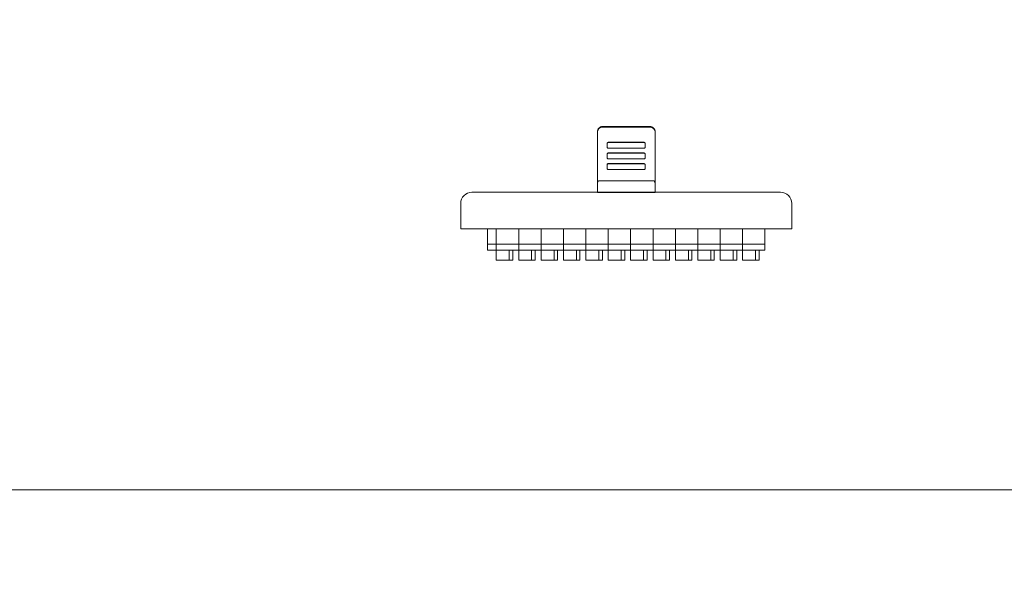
# Model space of a CAD drawing. Header units: millimetres. Extents: x -1114 to 1396, y -630 to 631.
# Tile 748 of 780: x 727 to 895, y 0 to 95. Entities that reach past the tile are written whole.
import ezdxf

# ---------------------------------------------------------------- set-up
doc = ezdxf.new("R2010")
doc.units = ezdxf.units.MM
doc.header["$MEASUREMENT"] = 0

msp = doc.modelspace()

# ---------------------------------------------------------------- linework, layer by layer
at = {"lineweight": 18}
for points, knots in [([(1038.9843, -629.7647), (1038.9843, -629.7647), (-1111.4882, -629.7647), (-1111.4882, -629.7647), (-1111.4882, -629.7647), (-1111.4882, -629.7647), (-1111.4882, 630.7883), (-1111.4882, 630.7883), (-1111.4882, 630.7883), (-1111.4882, 630.7883), (1038.9843, 630.7883), (1038.9843, 630.7883)], [0, 0, 0, 0, 0.33333333, 0.33333333, 0.33333333, 0.33333333, 0.66666667, 0.66666667, 0.66666667, 0.66666667, 1, 1, 1, 1]), ([(826.2975, 76.3856), (826.0588, 76.3856), (825.8299, 76.2909), (825.6611, 76.1223), (825.6611, 76.1223), (825.4923, 75.9538), (825.3975, 75.7252), (825.3975, 75.4868)], [0, 0, 0, 0, 0.5, 0.5, 0.5, 0.5, 1, 1, 1, 1]), ([(825.3975, 75.4124), (825.3975, 75.4717), (825.4033, 75.5301), (825.4147, 75.5875), (825.4147, 75.5875), (825.4205, 75.6162), (825.4276, 75.6447), (825.4361, 75.6729), (825.4361, 75.6729), (825.4447, 75.7011), (825.4547, 75.7291), (825.466, 75.7563), (825.466, 75.7563), (825.4886, 75.8107), (825.5162, 75.8623), (825.5488, 75.9112), (825.5488, 75.9112), (825.557, 75.9234), (825.5654, 75.9354), (825.5742, 75.9473), (825.5742, 75.9473), (825.583, 75.9591), (825.5921, 75.9708), (825.6016, 75.9823), (825.6016, 75.9823), (825.6204, 76.0052), (825.6401, 76.027), (825.6609, 76.0477), (825.6609, 76.0477), (825.7024, 76.0892), (825.7476, 76.1264), (825.7968, 76.1592), (825.7968, 76.1592), (825.809, 76.1674), (825.8216, 76.1754), (825.8343, 76.183), (825.8343, 76.183), (825.847, 76.1906), (825.8599, 76.1979), (825.8728, 76.2048), (825.8728, 76.2048), (825.8988, 76.2187), (825.9253, 76.2312), (825.9524, 76.2424), (825.9524, 76.2424), (825.9794, 76.2537), (826.007, 76.2636), (826.0351, 76.2721), (826.0351, 76.2721), (826.0492, 76.2764), (826.0634, 76.2804), (826.0778, 76.284), (826.0778, 76.284), (826.0921, 76.2876), (826.1066, 76.2908), (826.1212, 76.2937), (826.1212, 76.2937), (826.1793, 76.3053), (826.2381, 76.3112), (826.2975, 76.3112)], [0, 0, 0, 0, 0.06666667, 0.06666667, 0.06666667, 0.06666667, 0.13333333, 0.13333333, 0.13333333, 0.13333333, 0.2, 0.2, 0.2, 0.2, 0.26666667, 0.26666667, 0.26666667, 0.26666667, 0.33333333, 0.33333333, 0.33333333, 0.33333333, 0.4, 0.4, 0.4, 0.4, 0.46666667, 0.46666667, 0.46666667, 0.46666667, 0.53333333, 0.53333333, 0.53333333, 0.53333333, 0.6, 0.6, 0.6, 0.6, 0.66666667, 0.66666667, 0.66666667, 0.66666667, 0.73333333, 0.73333333, 0.73333333, 0.73333333, 0.8, 0.8, 0.8, 0.8, 0.86666667, 0.86666667, 0.86666667, 0.86666667, 0.93333333, 0.93333333, 0.93333333, 0.93333333, 1, 1, 1, 1]), ([(835.2191, 75.4868), (835.2191, 75.7252), (835.1242, 75.9538), (834.9554, 76.1223), (834.9554, 76.1223), (834.7867, 76.2909), (834.5577, 76.3856), (834.3191, 76.3856)], [0, 0, 0, 0, 0.5, 0.5, 0.5, 0.5, 1, 1, 1, 1]), ([(834.3191, 76.3112), (834.3785, 76.3112), (834.4369, 76.3053), (834.4944, 76.2939), (834.4944, 76.2939), (834.5231, 76.2882), (834.5516, 76.2811), (834.5799, 76.2726), (834.5799, 76.2726), (834.6081, 76.2641), (834.6362, 76.254), (834.6635, 76.2428), (834.6635, 76.2428), (834.7179, 76.2202), (834.7696, 76.1926), (834.8185, 76.1601), (834.8185, 76.1601), (834.8307, 76.1519), (834.8428, 76.1435), (834.8546, 76.1347), (834.8546, 76.1347), (834.8665, 76.1259), (834.8782, 76.1168), (834.8897, 76.1074), (834.8897, 76.1074), (834.9126, 76.0886), (834.9345, 76.0689), (834.9552, 76.0482), (834.9552, 76.0482), (834.9967, 76.0067), (835.034, 75.9615), (835.0669, 75.9125), (835.0669, 75.9125), (835.0751, 75.9002), (835.0831, 75.8876), (835.0907, 75.875), (835.0907, 75.875), (835.0983, 75.8623), (835.1056, 75.8495), (835.1126, 75.8365), (835.1126, 75.8365), (835.1265, 75.8106), (835.139, 75.7841), (835.1502, 75.7571), (835.1502, 75.7571), (835.1615, 75.7301), (835.1714, 75.7025), (835.18, 75.6744), (835.18, 75.6744), (835.1842, 75.6604), (835.1882, 75.6462), (835.1918, 75.6318), (835.1918, 75.6318), (835.1954, 75.6175), (835.1987, 75.603), (835.2016, 75.5885), (835.2016, 75.5885), (835.2132, 75.5304), (835.2191, 75.4717), (835.2191, 75.4124)], [0, 0, 0, 0, 0.06666667, 0.06666667, 0.06666667, 0.06666667, 0.13333333, 0.13333333, 0.13333333, 0.13333333, 0.2, 0.2, 0.2, 0.2, 0.26666667, 0.26666667, 0.26666667, 0.26666667, 0.33333333, 0.33333333, 0.33333333, 0.33333333, 0.4, 0.4, 0.4, 0.4, 0.46666667, 0.46666667, 0.46666667, 0.46666667, 0.53333333, 0.53333333, 0.53333333, 0.53333333, 0.6, 0.6, 0.6, 0.6, 0.66666667, 0.66666667, 0.66666667, 0.66666667, 0.73333333, 0.73333333, 0.73333333, 0.73333333, 0.8, 0.8, 0.8, 0.8, 0.86666667, 0.86666667, 0.86666667, 0.86666667, 0.93333333, 0.93333333, 0.93333333, 0.93333333, 1, 1, 1, 1]), ([(827.2513, 73.6866), (827.1983, 73.6866), (827.1474, 73.6655), (827.1099, 73.6281), (827.1099, 73.6281), (827.0724, 73.5906), (827.0513, 73.5398), (827.0513, 73.4868)], [0, 0, 0, 0, 0.5, 0.5, 0.5, 0.5, 1, 1, 1, 1]), ([(833.5261, 73.4868), (833.5261, 73.5398), (833.505, 73.5906), (833.4675, 73.6281), (833.4675, 73.6281), (833.43, 73.6655), (833.3791, 73.6866), (833.3261, 73.6866)], [0, 0, 0, 0, 0.5, 0.5, 0.5, 0.5, 1, 1, 1, 1]), ([(827.0513, 72.8877), (827.0513, 72.8347), (827.0724, 72.7839), (827.1099, 72.7464), (827.1099, 72.7464), (827.1474, 72.709), (827.1983, 72.6879), (827.2513, 72.6879)], [0, 0, 0, 0, 0.5, 0.5, 0.5, 0.5, 1, 1, 1, 1]), ([(833.3261, 72.6879), (833.3791, 72.6879), (833.43, 72.709), (833.4675, 72.7464), (833.4675, 72.7464), (833.505, 72.7839), (833.5261, 72.8347), (833.5261, 72.8877)], [0, 0, 0, 0, 0.5, 0.5, 0.5, 0.5, 1, 1, 1, 1]), ([(827.2513, 71.8963), (827.1983, 71.8963), (827.1474, 71.8752), (827.1099, 71.8378), (827.1099, 71.8378), (827.0724, 71.8003), (827.0513, 71.7495), (827.0513, 71.6966)], [0, 0, 0, 0, 0.5, 0.5, 0.5, 0.5, 1, 1, 1, 1]), ([(827.2513, 71.8796), (827.1983, 71.8796), (827.1474, 71.8586), (827.1099, 71.8211), (827.1099, 71.8211), (827.0724, 71.7837), (827.0513, 71.7329), (827.0513, 71.6799)], [0, 0, 0, 0, 0.5, 0.5, 0.5, 0.5, 1, 1, 1, 1]), ([(827.0513, 71.0807), (827.0513, 71.0277), (827.0724, 70.9769), (827.1099, 70.9395), (827.1099, 70.9395), (827.1474, 70.902), (827.1983, 70.881), (827.2513, 70.881)], [0, 0, 0, 0, 0.5, 0.5, 0.5, 0.5, 1, 1, 1, 1]), ([(833.5261, 71.6799), (833.5261, 71.7329), (833.505, 71.7837), (833.4675, 71.8211), (833.4675, 71.8211), (833.43, 71.8586), (833.3791, 71.8796), (833.3261, 71.8796)], [0, 0, 0, 0, 0.5, 0.5, 0.5, 0.5, 1, 1, 1, 1]), ([(833.3261, 70.881), (833.3791, 70.881), (833.43, 70.902), (833.4675, 70.9395), (833.4675, 70.9395), (833.505, 70.9769), (833.5261, 71.0277), (833.5261, 71.0807)], [0, 0, 0, 0, 0.5, 0.5, 0.5, 0.5, 1, 1, 1, 1]), ([(827.2513, 70.0893), (827.1983, 70.0893), (827.1474, 70.0683), (827.1099, 70.0308), (827.1099, 70.0308), (827.0724, 69.9934), (827.0513, 69.9426), (827.0513, 69.8896)], [0, 0, 0, 0, 0.5, 0.5, 0.5, 0.5, 1, 1, 1, 1]), ([(827.2513, 70.0727), (827.1983, 70.0727), (827.1474, 70.0516), (827.1099, 70.0142), (827.1099, 70.0142), (827.0724, 69.9767), (827.0513, 69.9259), (827.0513, 69.8729)], [0, 0, 0, 0, 0.5, 0.5, 0.5, 0.5, 1, 1, 1, 1]), ([(827.0513, 69.2738), (827.0513, 69.2208), (827.0724, 69.17), (827.1099, 69.1325), (827.1099, 69.1325), (827.1474, 69.0951), (827.1983, 69.074), (827.2513, 69.074)], [0, 0, 0, 0, 0.5, 0.5, 0.5, 0.5, 1, 1, 1, 1]), ([(833.5261, 69.8729), (833.5261, 69.9259), (833.505, 69.9767), (833.4675, 70.0142), (833.4675, 70.0142), (833.43, 70.0516), (833.3791, 70.0727), (833.3261, 70.0727)], [0, 0, 0, 0, 0.5, 0.5, 0.5, 0.5, 1, 1, 1, 1]), ([(833.3261, 69.074), (833.3791, 69.074), (833.43, 69.0951), (833.4675, 69.1325), (833.4675, 69.1325), (833.505, 69.17), (833.5261, 69.2208), (833.5261, 69.2738)], [0, 0, 0, 0, 0.5, 0.5, 0.5, 0.5, 1, 1, 1, 1]), ([(825.6975, 67.166), (825.687, 67.1654), (825.6764, 67.1648), (825.6662, 67.1629), (825.6662, 67.1629), (825.6556, 67.1609), (825.6452, 67.1575), (825.6354, 67.1534), (825.6354, 67.1534), (825.6247, 67.149), (825.6146, 67.1437), (825.6051, 67.1377), (825.6051, 67.1377), (825.5924, 67.1297), (825.5808, 67.1206), (825.57, 67.1108), (825.57, 67.1108), (825.558, 67.0997), (825.547, 67.0878), (825.5369, 67.0755), (825.5369, 67.0755), (825.4991, 67.0289), (825.4731, 66.9754), (825.453, 66.9207), (825.453, 66.9207), (825.4337, 66.8682), (825.4197, 66.8145), (825.4114, 66.7603), (825.4114, 66.7603), (825.4024, 66.7015), (825.3999, 66.6421), (825.3975, 66.5826)], [0, 0, 0, 0, 0.125, 0.125, 0.125, 0.125, 0.25, 0.25, 0.25, 0.25, 0.375, 0.375, 0.375, 0.375, 0.5, 0.5, 0.5, 0.5, 0.625, 0.625, 0.625, 0.625, 0.75, 0.75, 0.75, 0.75, 0.875, 0.875, 0.875, 0.875, 1, 1, 1, 1]), ([(835.2191, 66.5827), (835.2191, 66.6401), (835.2148, 66.6969), (835.206, 66.753), (835.206, 66.753), (835.2016, 66.781), (835.196, 66.8089), (835.1892, 66.8365), (835.1892, 66.8365), (835.1823, 66.8642), (835.1741, 66.8917), (835.1642, 66.9189), (835.1642, 66.9189), (835.1593, 66.9325), (835.1539, 66.946), (835.1481, 66.9595), (835.1481, 66.9595), (835.1422, 66.973), (835.1359, 66.9864), (835.129, 66.9995), (835.129, 66.9995), (835.122, 67.0127), (835.1146, 67.0256), (835.1065, 67.0382), (835.1065, 67.0382), (835.0984, 67.0508), (835.0896, 67.0632), (835.0801, 67.075), (835.0801, 67.075), (835.0705, 67.0868), (835.0602, 67.098), (835.049, 67.1086), (835.049, 67.1086), (835.0433, 67.1139), (835.0374, 67.1189), (835.0312, 67.1238), (835.0312, 67.1238), (835.025, 67.1287), (835.0185, 67.1333), (835.0118, 67.1375), (835.0118, 67.1375), (835.0051, 67.1418), (834.9981, 67.1457), (834.9908, 67.1492), (834.9908, 67.1492), (834.9835, 67.1527), (834.9758, 67.1558), (834.968, 67.1583), (834.968, 67.1583), (834.9602, 67.1608), (834.9523, 67.1628), (834.9441, 67.1641), (834.9441, 67.1641), (834.9359, 67.1654), (834.9275, 67.1661), (834.9191, 67.1661)], [0, 0, 0, 0, 0.07142857, 0.07142857, 0.07142857, 0.07142857, 0.14285714, 0.14285714, 0.14285714, 0.14285714, 0.21428571, 0.21428571, 0.21428571, 0.21428571, 0.28571429, 0.28571429, 0.28571429, 0.28571429, 0.35714286, 0.35714286, 0.35714286, 0.35714286, 0.42857143, 0.42857143, 0.42857143, 0.42857143, 0.5, 0.5, 0.5, 0.5, 0.57142857, 0.57142857, 0.57142857, 0.57142857, 0.64285714, 0.64285714, 0.64285714, 0.64285714, 0.71428571, 0.71428571, 0.71428571, 0.71428571, 0.78571429, 0.78571429, 0.78571429, 0.78571429, 0.85714286, 0.85714286, 0.85714286, 0.85714286, 0.92857143, 0.92857143, 0.92857143, 0.92857143, 1, 1, 1, 1]), ([(804.0947, 65.2275), (803.5908, 65.2275), (803.1075, 65.0273), (802.7512, 64.671), (802.7512, 64.671), (802.3949, 64.3147), (802.1947, 63.8314), (802.1947, 63.3275)], [0, 0, 0, 0, 0.5, 0.5, 0.5, 0.5, 1, 1, 1, 1]), ([(835.2191, 66.5827), (835.2191, 66.129), (835.2191, 65.6753), (835.2191, 65.2216), (835.2191, 65.2216), (835.2191, 65.2216), (835.2191, 65.2216), (835.2191, 65.2216)], [0, 0, 0, 0, 0.5, 0.5, 0.5, 0.5, 1, 1, 1, 1]), ([(858.4003, 63.3275), (858.4003, 63.8314), (858.2001, 64.3147), (857.8438, 64.671), (857.8438, 64.671), (857.4875, 65.0273), (857.0042, 65.2275), (856.5003, 65.2275)], [0, 0, 0, 0, 0.5, 0.5, 0.5, 0.5, 1, 1, 1, 1])]:
    msp.add_open_spline(points, degree=3, knots=knots, dxfattribs=at)
for points in [[(825.3975, 75.4124), (825.3975, 75.4124), (825.3975, 75.4868), (825.3975, 75.4868)], [(825.3975, 75.4124), (825.3975, 75.4124), (825.3975, 75.4868), (825.3975, 75.4868)], [(825.3975, 66.5826), (825.3975, 66.5826), (825.3975, 75.4124), (825.3975, 75.4124)], [(825.3975, 66.5894), (825.3975, 66.5894), (825.3975, 75.4122), (825.3975, 75.4122)], [(826.2975, 76.2955), (825.8064, 76.2955), (825.4059, 75.9023), (825.3976, 75.4119)], [(826.2975, 76.3856), (826.2975, 76.3856), (834.3191, 76.3856), (834.3191, 76.3856)], [(826.2975, 76.2955), (826.2975, 76.2955), (834.3191, 76.2955), (834.3191, 76.2955)], [(835.2189, 75.4119), (835.2106, 75.9023), (834.8102, 76.2955), (834.3191, 76.2955)], [(835.2191, 75.4868), (835.2191, 75.4868), (835.2191, 75.4124), (835.2191, 75.4124)], [(835.2191, 75.4124), (835.2191, 75.4124), (835.2191, 66.5827), (835.2191, 66.5827)], [(835.2191, 75.4122), (835.2191, 75.4122), (835.2191, 66.5895), (835.2191, 66.5895)], [(827.2513, 73.7032), (827.1409, 73.7032), (827.0513, 73.6138), (827.0513, 73.5035)], [(833.3261, 73.7032), (833.3261, 73.7032), (827.2513, 73.7032), (827.2513, 73.7032)], [(827.2513, 73.6866), (827.2513, 73.6866), (833.3261, 73.6866), (833.3261, 73.6866)], [(833.5261, 73.5035), (833.5261, 73.6138), (833.4366, 73.7032), (833.3261, 73.7032)], [(827.0513, 73.4868), (827.0513, 73.4868), (827.0513, 73.5035), (827.0513, 73.5035)], [(827.0513, 72.8877), (827.0513, 72.8877), (827.0513, 73.4868), (827.0513, 73.4868)], [(833.3261, 72.6879), (833.3261, 72.6879), (827.2513, 72.6879), (827.2513, 72.6879)], [(833.5261, 73.5035), (833.5261, 73.5035), (833.5261, 73.4868), (833.5261, 73.4868)], [(833.5261, 73.4868), (833.5261, 73.4868), (833.5261, 73.5035), (833.5261, 73.5035)], [(833.5261, 73.4868), (833.5261, 73.4868), (833.5261, 72.8877), (833.5261, 72.8877)], [(827.0513, 71.6799), (827.0513, 71.6799), (827.0513, 71.6966), (827.0513, 71.6966)], [(827.0513, 71.6799), (827.0513, 71.6799), (827.0513, 71.6965), (827.0513, 71.6965)], [(827.0513, 71.0807), (827.0513, 71.0807), (827.0513, 71.6799), (827.0513, 71.6799)], [(833.3261, 71.8963), (833.3261, 71.8963), (827.2513, 71.8963), (827.2513, 71.8963)], [(827.2513, 71.8796), (827.2513, 71.8796), (833.3261, 71.8796), (833.3261, 71.8796)], [(833.3261, 70.881), (833.3261, 70.881), (827.2513, 70.881), (827.2513, 70.881)], [(833.5261, 71.6966), (833.5261, 71.8069), (833.4366, 71.8963), (833.3261, 71.8963)], [(833.5261, 71.6799), (833.5261, 71.6799), (833.5261, 71.6966), (833.5261, 71.6966)], [(833.5261, 71.6965), (833.5261, 71.6965), (833.5261, 71.6799), (833.5261, 71.6799)], [(833.5261, 71.6799), (833.5261, 71.6799), (833.5261, 71.0807), (833.5261, 71.0807)], [(827.0513, 69.8729), (827.0513, 69.8729), (827.0513, 69.8896), (827.0513, 69.8896)], [(827.0513, 69.8729), (827.0513, 69.8729), (827.0513, 69.8896), (827.0513, 69.8896)], [(827.0513, 69.2738), (827.0513, 69.2738), (827.0513, 69.8729), (827.0513, 69.8729)], [(833.3261, 70.0893), (833.3261, 70.0893), (827.2513, 70.0893), (827.2513, 70.0893)], [(827.2513, 70.0727), (827.2513, 70.0727), (833.3261, 70.0727), (833.3261, 70.0727)], [(833.3261, 69.074), (833.3261, 69.074), (827.2513, 69.074), (827.2513, 69.074)], [(833.5261, 69.8896), (833.5261, 69.9999), (833.4366, 70.0893), (833.3261, 70.0893)], [(833.5261, 69.8896), (833.5261, 69.8896), (833.5261, 69.8729), (833.5261, 69.8729)], [(833.5261, 69.8729), (833.5261, 69.8729), (833.5261, 69.8896), (833.5261, 69.8896)], [(833.5261, 69.8729), (833.5261, 69.8729), (833.5261, 69.2738), (833.5261, 69.2738)], [(834.9191, 67.1661), (834.9191, 67.1661), (825.6975, 67.166), (825.6975, 67.166)], [(804.0947, 65.2275), (804.0947, 65.2275), (825.3975, 65.2275), (825.3975, 65.2275)], [(825.3975, 65.2215), (825.3975, 65.6752), (825.3975, 66.1289), (825.3975, 66.5826)], [(835.2191, 65.2216), (835.2191, 65.2216), (825.3975, 65.2216), (825.3975, 65.2216)], [(835.2191, 65.2275), (835.2191, 65.2275), (856.5003, 65.2275), (856.5003, 65.2275)], [(825.3975, 65.1751), (825.3975, 65.1751), (825.3975, 65.2204), (825.3975, 65.2204)], [(825.3975, 65.1751), (825.3975, 65.1751), (835.2191, 65.1751), (835.2191, 65.1751)], [(835.2191, 65.2205), (835.2191, 65.2205), (835.2191, 65.1751), (835.2191, 65.1751)], [(802.1947, 60.9775), (802.1947, 60.9775), (802.1947, 63.3275), (802.1947, 63.3275)], [(858.4003, 63.3275), (858.4003, 63.3275), (858.4003, 60.9775), (858.4003, 60.9775)], [(802.1947, 58.9775), (802.1947, 58.9775), (802.1947, 60.9775), (802.1947, 60.9775)], [(858.4003, 60.9775), (858.4003, 60.9775), (858.4003, 58.9775), (858.4003, 58.9775)], [(858.4003, 58.9775), (858.4003, 58.9775), (802.1947, 58.9775), (802.1947, 58.9775)], [(858.4003, 58.9775), (858.4003, 58.9775), (802.1947, 58.9775), (802.1947, 58.9775)], [(806.7316, 56.4558), (806.7316, 56.4558), (806.7316, 58.9776), (806.7316, 58.9776)], [(808.2293, 56.4558), (808.2293, 56.4558), (808.2293, 58.9776), (808.2293, 58.9776)], [(808.2293, 56.4558), (808.2293, 56.4558), (808.2293, 58.9776), (808.2293, 58.9776)], [(812.0325, 56.4558), (812.0325, 56.4558), (812.0325, 58.9776), (812.0325, 58.9776)], [(812.0325, 56.4558), (812.0325, 56.4558), (812.0325, 58.9776), (812.0325, 58.9776)], [(815.8358, 56.4558), (815.8358, 56.4558), (815.8358, 58.9776), (815.8358, 58.9776)], [(815.8358, 56.4558), (815.8358, 56.4558), (815.8358, 58.9776), (815.8358, 58.9776)], [(819.639, 56.4558), (819.639, 56.4558), (819.639, 58.9776), (819.639, 58.9776)], [(819.639, 56.4558), (819.639, 56.4558), (819.639, 58.9776), (819.639, 58.9776)], [(823.4423, 56.4558), (823.4423, 56.4558), (823.4423, 58.9776), (823.4423, 58.9776)], [(823.4423, 56.4558), (823.4423, 56.4558), (823.4423, 58.9776), (823.4423, 58.9776)], [(827.2455, 56.4558), (827.2455, 56.4558), (827.2455, 58.9776), (827.2455, 58.9776)], [(827.2455, 56.4558), (827.2455, 56.4558), (827.2455, 58.9776), (827.2455, 58.9776)], [(831.0488, 56.4558), (831.0488, 56.4558), (831.0488, 58.9776), (831.0488, 58.9776)], [(831.0488, 56.4558), (831.0488, 56.4558), (831.0488, 58.9776), (831.0488, 58.9776)], [(834.852, 56.4558), (834.852, 56.4558), (834.852, 58.9776), (834.852, 58.9776)], [(834.852, 56.4558), (834.852, 56.4558), (834.852, 58.9776), (834.852, 58.9776)], [(838.6553, 56.4558), (838.6553, 56.4558), (838.6553, 58.9776), (838.6553, 58.9776)], [(838.6553, 56.4558), (838.6553, 56.4558), (838.6553, 58.9776), (838.6553, 58.9776)], [(842.4586, 56.4558), (842.4586, 56.4558), (842.4586, 58.9776), (842.4586, 58.9776)], [(842.4586, 56.4558), (842.4586, 56.4558), (842.4586, 58.9776), (842.4586, 58.9776)], [(846.2618, 56.4558), (846.2618, 56.4558), (846.2618, 58.9776), (846.2618, 58.9776)], [(846.2618, 56.4558), (846.2618, 56.4558), (846.2618, 58.9776), (846.2618, 58.9776)], [(850.0651, 56.4558), (850.0651, 56.4558), (850.0651, 58.9776), (850.0651, 58.9776)], [(850.0651, 56.4558), (850.0651, 56.4558), (850.0651, 58.9776), (850.0651, 58.9776)], [(853.8683, 56.4558), (853.8683, 56.4558), (853.8683, 58.9776), (853.8683, 58.9776)], [(806.7316, 56.3356), (806.7316, 56.3356), (806.7316, 56.4558), (806.7316, 56.4558)], [(808.2293, 56.3854), (808.2293, 56.3854), (806.7316, 56.3854), (806.7316, 56.3854)], [(806.7316, 55.4352), (806.7316, 55.4352), (806.7316, 56.3356), (806.7316, 56.3356)], [(806.7316, 55.3854), (806.7316, 55.3854), (806.7316, 55.4352), (806.7316, 55.4352)], [(808.2293, 55.3854), (808.2293, 55.3854), (806.7316, 55.3854), (806.7316, 55.3854)], [(808.2293, 55.3854), (808.2293, 55.3854), (806.7316, 55.3854), (806.7316, 55.3854)], [(808.2293, 56.3356), (808.2293, 56.3356), (808.2293, 56.4558), (808.2293, 56.4558)], [(808.2293, 56.3356), (808.2293, 56.3356), (808.2293, 56.4558), (808.2293, 56.4558)], [(808.2293, 56.3854), (808.2293, 56.3854), (812.0325, 56.3854), (812.0325, 56.3854)], [(808.2293, 55.4352), (808.2293, 55.4352), (808.2293, 56.3356), (808.2293, 56.3356)], [(808.2293, 55.4352), (808.2293, 55.4352), (808.2293, 56.3356), (808.2293, 56.3356)], [(808.2293, 55.3854), (808.2293, 55.3854), (808.2293, 55.4352), (808.2293, 55.4352)], [(808.2293, 55.3854), (808.2293, 55.3854), (808.2293, 55.4352), (808.2293, 55.4352)], [(812.0325, 55.3854), (812.0325, 55.3854), (808.2293, 55.3854), (808.2293, 55.3854)], [(812.0325, 55.3854), (812.0325, 55.3854), (808.2293, 55.3854), (808.2293, 55.3854)], [(808.2325, 55.3854), (808.2325, 55.3854), (808.2325, 53.6854), (808.2325, 53.6854)], [(810.4325, 53.6854), (810.4325, 53.6854), (810.4325, 55.3854), (810.4325, 55.3854)], [(811.0325, 55.3854), (811.0325, 55.3854), (811.0325, 53.6854), (811.0325, 53.6854)], [(812.0325, 56.3356), (812.0325, 56.3356), (812.0325, 56.4558), (812.0325, 56.4558)], [(812.0325, 56.3356), (812.0325, 56.3356), (812.0325, 56.4558), (812.0325, 56.4558)], [(812.0325, 56.3854), (812.0325, 56.3854), (815.8358, 56.3854), (815.8358, 56.3854)], [(812.0325, 55.4352), (812.0325, 55.4352), (812.0325, 56.3356), (812.0325, 56.3356)], [(812.0325, 55.4352), (812.0325, 55.4352), (812.0325, 56.3356), (812.0325, 56.3356)], [(812.0325, 55.3854), (812.0325, 55.3854), (812.0325, 55.4352), (812.0325, 55.4352)], [(812.0325, 55.3854), (812.0325, 55.3854), (812.0325, 55.4352), (812.0325, 55.4352)], [(815.8358, 55.3854), (815.8358, 55.3854), (812.0325, 55.3854), (812.0325, 55.3854)], [(815.8358, 55.3854), (815.8358, 55.3854), (812.0325, 55.3854), (812.0325, 55.3854)], [(812.0358, 55.3854), (812.0358, 55.3854), (812.0358, 53.6854), (812.0358, 53.6854)], [(814.2358, 53.6854), (814.2358, 53.6854), (814.2358, 55.3854), (814.2358, 55.3854)], [(814.8358, 55.3854), (814.8358, 55.3854), (814.8358, 53.6854), (814.8358, 53.6854)], [(815.8358, 56.3356), (815.8358, 56.3356), (815.8358, 56.4558), (815.8358, 56.4558)], [(815.8358, 56.3356), (815.8358, 56.3356), (815.8358, 56.4558), (815.8358, 56.4558)], [(815.8358, 56.3854), (815.8358, 56.3854), (819.639, 56.3854), (819.639, 56.3854)], [(815.8358, 55.4352), (815.8358, 55.4352), (815.8358, 56.3356), (815.8358, 56.3356)], [(815.8358, 55.4352), (815.8358, 55.4352), (815.8358, 56.3356), (815.8358, 56.3356)], [(815.8358, 55.3854), (815.8358, 55.3854), (815.8358, 55.4352), (815.8358, 55.4352)], [(815.8358, 55.3854), (815.8358, 55.3854), (815.8358, 55.4352), (815.8358, 55.4352)], [(819.639, 55.3854), (819.639, 55.3854), (815.8358, 55.3854), (815.8358, 55.3854)], [(819.639, 55.3854), (819.639, 55.3854), (815.8358, 55.3854), (815.8358, 55.3854)], [(815.839, 55.3854), (815.839, 55.3854), (815.839, 53.6854), (815.839, 53.6854)], [(818.039, 53.6854), (818.039, 53.6854), (818.039, 55.3854), (818.039, 55.3854)], [(818.639, 55.3854), (818.639, 55.3854), (818.639, 53.6854), (818.639, 53.6854)], [(819.639, 56.3356), (819.639, 56.3356), (819.639, 56.4558), (819.639, 56.4558)], [(819.639, 56.3356), (819.639, 56.3356), (819.639, 56.4558), (819.639, 56.4558)], [(819.639, 56.3854), (819.639, 56.3854), (823.4423, 56.3854), (823.4423, 56.3854)], [(819.639, 55.4352), (819.639, 55.4352), (819.639, 56.3356), (819.639, 56.3356)], [(819.639, 55.4352), (819.639, 55.4352), (819.639, 56.3356), (819.639, 56.3356)], [(819.639, 55.3854), (819.639, 55.3854), (819.639, 55.4352), (819.639, 55.4352)], [(819.639, 55.3854), (819.639, 55.3854), (819.639, 55.4352), (819.639, 55.4352)], [(823.4423, 55.3854), (823.4423, 55.3854), (819.639, 55.3854), (819.639, 55.3854)], [(823.4423, 55.3854), (823.4423, 55.3854), (819.639, 55.3854), (819.639, 55.3854)], [(819.6423, 55.3854), (819.6423, 55.3854), (819.6423, 53.6854), (819.6423, 53.6854)], [(821.8423, 53.6854), (821.8423, 53.6854), (821.8423, 55.3854), (821.8423, 55.3854)], [(822.4423, 55.3854), (822.4423, 55.3854), (822.4423, 53.6854), (822.4423, 53.6854)], [(823.4423, 56.3356), (823.4423, 56.3356), (823.4423, 56.4558), (823.4423, 56.4558)], [(823.4423, 56.3356), (823.4423, 56.3356), (823.4423, 56.4558), (823.4423, 56.4558)], [(823.4423, 56.3854), (823.4423, 56.3854), (827.2455, 56.3854), (827.2455, 56.3854)], [(823.4423, 55.4352), (823.4423, 55.4352), (823.4423, 56.3356), (823.4423, 56.3356)], [(823.4423, 55.4352), (823.4423, 55.4352), (823.4423, 56.3356), (823.4423, 56.3356)], [(823.4423, 55.3854), (823.4423, 55.3854), (823.4423, 55.4352), (823.4423, 55.4352)], [(823.4423, 55.3854), (823.4423, 55.3854), (823.4423, 55.4352), (823.4423, 55.4352)], [(827.2455, 55.3854), (827.2455, 55.3854), (823.4423, 55.3854), (823.4423, 55.3854)], [(827.2455, 55.3854), (827.2455, 55.3854), (823.4423, 55.3854), (823.4423, 55.3854)], [(823.4455, 55.3854), (823.4455, 55.3854), (823.4455, 53.6854), (823.4455, 53.6854)], [(825.6455, 53.6854), (825.6455, 53.6854), (825.6455, 55.3854), (825.6455, 55.3854)], [(826.2455, 55.3854), (826.2455, 55.3854), (826.2455, 53.6854), (826.2455, 53.6854)], [(827.2455, 56.3356), (827.2455, 56.3356), (827.2455, 56.4558), (827.2455, 56.4558)], [(827.2455, 56.3356), (827.2455, 56.3356), (827.2455, 56.4558), (827.2455, 56.4558)], [(827.2455, 56.3854), (827.2455, 56.3854), (831.0488, 56.3854), (831.0488, 56.3854)], [(827.2455, 55.4352), (827.2455, 55.4352), (827.2455, 56.3356), (827.2455, 56.3356)], [(827.2455, 55.4352), (827.2455, 55.4352), (827.2455, 56.3356), (827.2455, 56.3356)], [(827.2455, 55.3854), (827.2455, 55.3854), (827.2455, 55.4352), (827.2455, 55.4352)], [(827.2455, 55.3854), (827.2455, 55.3854), (827.2455, 55.4352), (827.2455, 55.4352)], [(831.0488, 55.3854), (831.0488, 55.3854), (827.2455, 55.3854), (827.2455, 55.3854)], [(831.0488, 55.3854), (831.0488, 55.3854), (827.2455, 55.3854), (827.2455, 55.3854)], [(827.2488, 55.3854), (827.2488, 55.3854), (827.2488, 53.6854), (827.2488, 53.6854)], [(829.4488, 53.6854), (829.4488, 53.6854), (829.4488, 55.3854), (829.4488, 55.3854)], [(830.0488, 55.3854), (830.0488, 55.3854), (830.0488, 53.6854), (830.0488, 53.6854)], [(831.0488, 56.3356), (831.0488, 56.3356), (831.0488, 56.4558), (831.0488, 56.4558)], [(831.0488, 56.3356), (831.0488, 56.3356), (831.0488, 56.4558), (831.0488, 56.4558)], [(831.0488, 56.3854), (831.0488, 56.3854), (834.852, 56.3854), (834.852, 56.3854)], [(831.0488, 55.4352), (831.0488, 55.4352), (831.0488, 56.3356), (831.0488, 56.3356)], [(831.0488, 55.4352), (831.0488, 55.4352), (831.0488, 56.3356), (831.0488, 56.3356)], [(831.0488, 55.3854), (831.0488, 55.3854), (831.0488, 55.4352), (831.0488, 55.4352)], [(831.0488, 55.3854), (831.0488, 55.3854), (831.0488, 55.4352), (831.0488, 55.4352)], [(834.852, 55.3854), (834.852, 55.3854), (831.0488, 55.3854), (831.0488, 55.3854)], [(834.852, 55.3854), (834.852, 55.3854), (831.0488, 55.3854), (831.0488, 55.3854)], [(831.052, 55.3854), (831.052, 55.3854), (831.052, 53.6854), (831.052, 53.6854)], [(833.252, 53.6854), (833.252, 53.6854), (833.252, 55.3854), (833.252, 55.3854)], [(833.852, 55.3854), (833.852, 55.3854), (833.852, 53.6854), (833.852, 53.6854)], [(834.852, 56.3356), (834.852, 56.3356), (834.852, 56.4558), (834.852, 56.4558)], [(834.852, 56.3356), (834.852, 56.3356), (834.852, 56.4558), (834.852, 56.4558)], [(834.852, 56.3854), (834.852, 56.3854), (838.6553, 56.3854), (838.6553, 56.3854)], [(834.852, 55.4352), (834.852, 55.4352), (834.852, 56.3356), (834.852, 56.3356)], [(834.852, 55.4352), (834.852, 55.4352), (834.852, 56.3356), (834.852, 56.3356)], [(834.852, 55.3854), (834.852, 55.3854), (834.852, 55.4352), (834.852, 55.4352)], [(834.852, 55.3854), (834.852, 55.3854), (834.852, 55.4352), (834.852, 55.4352)], [(838.6553, 55.3854), (838.6553, 55.3854), (834.852, 55.3854), (834.852, 55.3854)], [(838.6553, 55.3854), (838.6553, 55.3854), (834.852, 55.3854), (834.852, 55.3854)], [(834.8553, 55.3854), (834.8553, 55.3854), (834.8553, 53.6854), (834.8553, 53.6854)], [(837.0553, 53.6854), (837.0553, 53.6854), (837.0553, 55.3854), (837.0553, 55.3854)], [(837.6553, 55.3854), (837.6553, 55.3854), (837.6553, 53.6854), (837.6553, 53.6854)], [(838.6553, 56.3356), (838.6553, 56.3356), (838.6553, 56.4558), (838.6553, 56.4558)], [(838.6553, 56.3356), (838.6553, 56.3356), (838.6553, 56.4558), (838.6553, 56.4558)], [(838.6553, 56.3854), (838.6553, 56.3854), (842.4586, 56.3854), (842.4586, 56.3854)], [(838.6553, 55.4352), (838.6553, 55.4352), (838.6553, 56.3356), (838.6553, 56.3356)], [(838.6553, 55.4352), (838.6553, 55.4352), (838.6553, 56.3356), (838.6553, 56.3356)], [(838.6553, 55.3854), (838.6553, 55.3854), (838.6553, 55.4352), (838.6553, 55.4352)], [(838.6553, 55.3854), (838.6553, 55.3854), (838.6553, 55.4352), (838.6553, 55.4352)], [(842.4586, 55.3854), (842.4586, 55.3854), (838.6553, 55.3854), (838.6553, 55.3854)], [(842.4586, 55.3854), (842.4586, 55.3854), (838.6553, 55.3854), (838.6553, 55.3854)], [(838.6586, 55.3854), (838.6586, 55.3854), (838.6586, 53.6854), (838.6586, 53.6854)], [(840.8586, 53.6854), (840.8586, 53.6854), (840.8586, 55.3854), (840.8586, 55.3854)], [(841.4586, 55.3854), (841.4586, 55.3854), (841.4586, 53.6854), (841.4586, 53.6854)], [(842.4586, 56.3356), (842.4586, 56.3356), (842.4586, 56.4558), (842.4586, 56.4558)], [(842.4586, 56.3356), (842.4586, 56.3356), (842.4586, 56.4558), (842.4586, 56.4558)], [(842.4586, 56.3854), (842.4586, 56.3854), (846.2618, 56.3854), (846.2618, 56.3854)], [(842.4586, 55.4352), (842.4586, 55.4352), (842.4586, 56.3356), (842.4586, 56.3356)], [(842.4586, 55.4352), (842.4586, 55.4352), (842.4586, 56.3356), (842.4586, 56.3356)], [(842.4586, 55.3854), (842.4586, 55.3854), (842.4586, 55.4352), (842.4586, 55.4352)], [(842.4586, 55.3854), (842.4586, 55.3854), (842.4586, 55.4352), (842.4586, 55.4352)], [(846.2618, 55.3854), (846.2618, 55.3854), (842.4586, 55.3854), (842.4586, 55.3854)], [(846.2618, 55.3854), (846.2618, 55.3854), (842.4586, 55.3854), (842.4586, 55.3854)], [(842.4618, 55.3854), (842.4618, 55.3854), (842.4618, 53.6854), (842.4618, 53.6854)], [(844.6618, 53.6854), (844.6618, 53.6854), (844.6618, 55.3854), (844.6618, 55.3854)], [(845.2618, 55.3854), (845.2618, 55.3854), (845.2618, 53.6854), (845.2618, 53.6854)], [(846.2618, 56.3356), (846.2618, 56.3356), (846.2618, 56.4558), (846.2618, 56.4558)], [(846.2618, 56.3356), (846.2618, 56.3356), (846.2618, 56.4558), (846.2618, 56.4558)], [(846.2618, 56.3854), (846.2618, 56.3854), (850.0651, 56.3854), (850.0651, 56.3854)], [(846.2618, 55.4352), (846.2618, 55.4352), (846.2618, 56.3356), (846.2618, 56.3356)], [(846.2618, 55.4352), (846.2618, 55.4352), (846.2618, 56.3356), (846.2618, 56.3356)], [(846.2618, 55.3854), (846.2618, 55.3854), (846.2618, 55.4352), (846.2618, 55.4352)], [(846.2618, 55.3854), (846.2618, 55.3854), (846.2618, 55.4352), (846.2618, 55.4352)], [(850.0651, 55.3854), (850.0651, 55.3854), (846.2618, 55.3854), (846.2618, 55.3854)], [(850.0651, 55.3854), (850.0651, 55.3854), (846.2618, 55.3854), (846.2618, 55.3854)], [(846.2651, 55.3854), (846.2651, 55.3854), (846.2651, 53.6854), (846.2651, 53.6854)], [(848.4651, 53.6854), (848.4651, 53.6854), (848.4651, 55.3854), (848.4651, 55.3854)], [(849.0651, 55.3854), (849.0651, 55.3854), (849.0651, 53.6854), (849.0651, 53.6854)], [(850.0651, 56.3356), (850.0651, 56.3356), (850.0651, 56.4558), (850.0651, 56.4558)], [(850.0651, 56.3356), (850.0651, 56.3356), (850.0651, 56.4558), (850.0651, 56.4558)], [(850.0651, 56.3854), (850.0651, 56.3854), (853.8683, 56.3854), (853.8683, 56.3854)], [(850.0651, 55.4352), (850.0651, 55.4352), (850.0651, 56.3356), (850.0651, 56.3356)], [(850.0651, 55.4352), (850.0651, 55.4352), (850.0651, 56.3356), (850.0651, 56.3356)], [(850.0651, 55.3854), (850.0651, 55.3854), (850.0651, 55.4352), (850.0651, 55.4352)], [(850.0651, 55.3854), (850.0651, 55.3854), (850.0651, 55.4352), (850.0651, 55.4352)], [(853.8683, 55.3854), (853.8683, 55.3854), (850.0651, 55.3854), (850.0651, 55.3854)], [(853.8683, 55.3854), (853.8683, 55.3854), (850.0651, 55.3854), (850.0651, 55.3854)], [(850.0683, 55.3854), (850.0683, 55.3854), (850.0683, 53.6854), (850.0683, 53.6854)], [(852.2683, 53.6854), (852.2683, 53.6854), (852.2683, 55.3854), (852.2683, 55.3854)], [(852.8683, 55.3854), (852.8683, 55.3854), (852.8683, 53.6854), (852.8683, 53.6854)], [(853.8683, 56.3356), (853.8683, 56.3356), (853.8683, 56.4558), (853.8683, 56.4558)], [(853.8683, 55.4352), (853.8683, 55.4352), (853.8683, 56.3356), (853.8683, 56.3356)], [(853.8683, 55.3854), (853.8683, 55.3854), (853.8683, 55.4352), (853.8683, 55.4352)], [(810.4325, 53.6854), (810.4325, 53.6854), (808.2325, 53.6854), (808.2325, 53.6854)], [(811.0325, 53.6854), (811.0325, 53.6854), (810.4325, 53.6854), (810.4325, 53.6854)], [(814.2358, 53.6854), (814.2358, 53.6854), (812.0358, 53.6854), (812.0358, 53.6854)], [(814.8358, 53.6854), (814.8358, 53.6854), (814.2358, 53.6854), (814.2358, 53.6854)], [(818.039, 53.6854), (818.039, 53.6854), (815.839, 53.6854), (815.839, 53.6854)], [(818.639, 53.6854), (818.639, 53.6854), (818.039, 53.6854), (818.039, 53.6854)], [(821.8423, 53.6854), (821.8423, 53.6854), (819.6423, 53.6854), (819.6423, 53.6854)], [(822.4423, 53.6854), (822.4423, 53.6854), (821.8423, 53.6854), (821.8423, 53.6854)], [(825.6455, 53.6854), (825.6455, 53.6854), (823.4455, 53.6854), (823.4455, 53.6854)], [(826.2455, 53.6854), (826.2455, 53.6854), (825.6455, 53.6854), (825.6455, 53.6854)], [(829.4488, 53.6854), (829.4488, 53.6854), (827.2488, 53.6854), (827.2488, 53.6854)], [(830.0488, 53.6854), (830.0488, 53.6854), (829.4488, 53.6854), (829.4488, 53.6854)], [(833.252, 53.6854), (833.252, 53.6854), (831.052, 53.6854), (831.052, 53.6854)], [(833.852, 53.6854), (833.852, 53.6854), (833.252, 53.6854), (833.252, 53.6854)], [(837.0553, 53.6854), (837.0553, 53.6854), (834.8553, 53.6854), (834.8553, 53.6854)], [(837.6553, 53.6854), (837.6553, 53.6854), (837.0553, 53.6854), (837.0553, 53.6854)], [(840.8586, 53.6854), (840.8586, 53.6854), (838.6586, 53.6854), (838.6586, 53.6854)], [(841.4586, 53.6854), (841.4586, 53.6854), (840.8586, 53.6854), (840.8586, 53.6854)], [(844.6618, 53.6854), (844.6618, 53.6854), (842.4618, 53.6854), (842.4618, 53.6854)], [(845.2618, 53.6854), (845.2618, 53.6854), (844.6618, 53.6854), (844.6618, 53.6854)], [(848.4651, 53.6854), (848.4651, 53.6854), (846.2651, 53.6854), (846.2651, 53.6854)], [(849.0651, 53.6854), (849.0651, 53.6854), (848.4651, 53.6854), (848.4651, 53.6854)], [(852.2683, 53.6854), (852.2683, 53.6854), (850.0683, 53.6854), (850.0683, 53.6854)], [(852.8683, 53.6854), (852.8683, 53.6854), (852.2683, 53.6854), (852.2683, 53.6854)], [(-1112.4766, 14.5991), (-1112.4766, 14.5991), (1037.9959, 14.5991), (1037.9959, 14.5991)]]:
    msp.add_open_spline(points, degree=3, dxfattribs=at)

doc.saveas('drawing.dxf')
